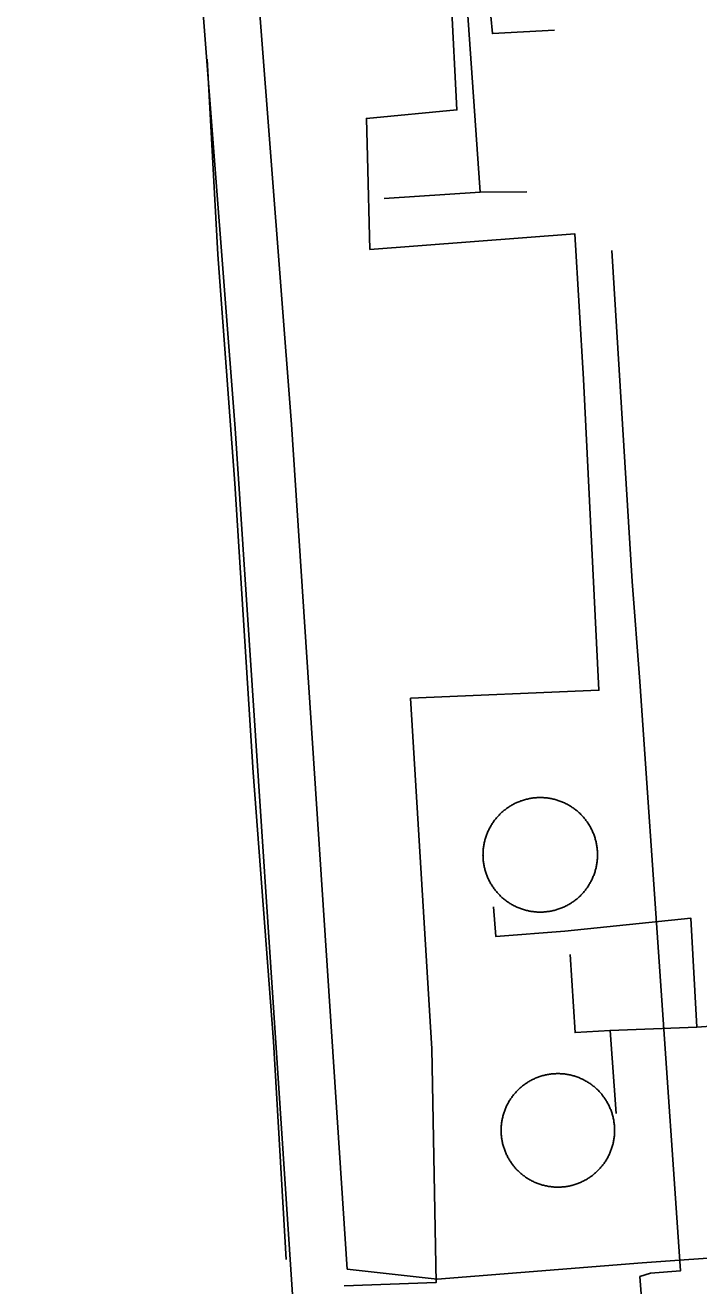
# Model space of a CAD drawing. Extents: x 3598634 to 3636690, y 517270 to 542944.
# Drawn here: x 3616093 to 3616451, y 531574 to 532244 of the extents above; entities that cross this region are included whole.
import ezdxf

# ---------------------------------------------------------------- set-up
doc = ezdxf.new("R2010")
doc.units = 0
for name, color, linetype in [('V-DOMW-TANK', 7, 'Continuous'), ('V-ROAD-CNTR', 7, 'Continuous'), ('V-SITE-OTLN', 7, 'Continuous'), ('V-TOPO-SHOR', 7, 'Continuous'), ('V-UTIL-LINE', 7, 'Continuous')]:
    doc.layers.add(name, color=color, linetype=linetype)

msp = doc.modelspace()

# ---------------------------------------------------------------- linework, layer by layer
at = {"layer": 'V-DOMW-TANK'}
for points in [[(3616339.47, 531817.16), (3616339.72, 531817.63), (3616339.97, 531818.1), (3616340.23, 531818.56), (3616340.5, 531819.02), (3616340.78, 531819.47), (3616341.07, 531819.92), (3616341.36, 531820.36), (3616341.66, 531820.8), (3616341.97, 531821.23), (3616342.29, 531821.66), (3616342.61, 531822.07), (3616342.94, 531822.49), (3616343.28, 531822.9), (3616343.62, 531823.3), (3616343.97, 531823.7), (3616344.33, 531824.09), (3616344.7, 531824.48), (3616345.07, 531824.86), (3616345.45, 531825.23), (3616345.83, 531825.59), (3616346.23, 531825.95), (3616346.62, 531826.3), (3616347.03, 531826.65), (3616347.44, 531826.99), (3616347.85, 531827.32), (3616348.27, 531827.64), (3616348.7, 531827.95), (3616349.13, 531828.26), (3616349.57, 531828.56), (3616350.01, 531828.86), (3616350.46, 531829.14), (3616350.91, 531829.42), (3616351.37, 531829.69), (3616351.83, 531829.95), (3616352.3, 531830.2), (3616352.77, 531830.45), (3616353.25, 531830.69), (3616353.73, 531830.91), (3616354.21, 531831.13), (3616354.7, 531831.34), (3616355.19, 531831.55), (3616355.68, 531831.74), (3616356.18, 531831.93), (3616356.68, 531832.1), (3616357.18, 531832.27), (3616357.69, 531832.43), (3616358.2, 531832.58), (3616358.71, 531832.72), (3616359.22, 531832.86), (3616359.74, 531832.98), (3616360.26, 531833.09), (3616360.78, 531833.2), (3616361.3, 531833.3), (3616361.82, 531833.38), (3616362.35, 531833.46), (3616362.87, 531833.53), (3616363.4, 531833.59), (3616363.93, 531833.64), (3616364.46, 531833.69), (3616364.99, 531833.72), (3616365.52, 531833.74), (3616366.05, 531833.75), (3616366.58, 531833.76), (3616367.11, 531833.75), (3616367.64, 531833.74), (3616368.17, 531833.72), (3616368.7, 531833.69), (3616369.23, 531833.64), (3616369.76, 531833.59), (3616370.29, 531833.53), (3616370.82, 531833.46), (3616371.34, 531833.38), (3616371.87, 531833.29), (3616372.39, 531833.2), (3616372.91, 531833.09), (3616373.43, 531832.98), (3616373.94, 531832.85), (3616374.46, 531832.72), (3616374.97, 531832.58), (3616375.48, 531832.43), (3616375.98, 531832.27), (3616376.48, 531832.1), (3616376.98, 531831.92), (3616377.48, 531831.73), (3616377.98, 531831.54), (3616378.47, 531831.34), (3616378.95, 531831.12), (3616379.44, 531830.9), (3616379.92, 531830.67), (3616380.39, 531830.44), (3616380.86, 531830.19), (3616381.33, 531829.94), (3616381.79, 531829.68), (3616382.25, 531829.41), (3616382.7, 531829.13), (3616383.15, 531828.84), (3616383.59, 531828.55), (3616384.03, 531828.25), (3616384.46, 531827.94), (3616384.89, 531827.63)], [(3616384.89, 531827.63), (3616385.31, 531827.3), (3616385.72, 531826.97), (3616386.13, 531826.63), (3616386.54, 531826.29), (3616386.93, 531825.94), (3616387.33, 531825.58), (3616387.71, 531825.21), (3616388.09, 531824.84), (3616388.46, 531824.46), (3616388.82, 531824.08), (3616389.18, 531823.69), (3616389.54, 531823.29), (3616389.88, 531822.88), (3616390.22, 531822.47), (3616390.55, 531822.06), (3616390.87, 531821.64), (3616391.19, 531821.21), (3616391.5, 531820.78), (3616391.8, 531820.34), (3616392.09, 531819.9), (3616392.37, 531819.45), (3616392.65, 531819), (3616392.92, 531818.54), (3616393.18, 531818.08), (3616393.43, 531817.61), (3616393.68, 531817.14), (3616393.92, 531816.66), (3616394.15, 531816.19), (3616394.36, 531815.7), (3616394.58, 531815.21), (3616394.78, 531814.72), (3616394.97, 531814.23), (3616395.16, 531813.73), (3616395.33, 531813.23), (3616395.5, 531812.73), (3616395.66, 531812.22), (3616395.81, 531811.71), (3616395.96, 531811.2), (3616396.09, 531810.69), (3616396.21, 531810.17), (3616396.33, 531809.65), (3616396.43, 531809.13), (3616396.53, 531808.61), (3616396.62, 531808.09), (3616396.7, 531807.56), (3616396.77, 531807.04), (3616396.82, 531806.51), (3616396.88, 531805.98), (3616396.92, 531805.45), (3616396.95, 531804.92), (3616396.97, 531804.39), (3616396.99, 531803.86), (3616396.99, 531803.33), (3616396.99, 531802.8), (3616396.97, 531802.27), (3616396.95, 531801.74), (3616396.92, 531801.21), (3616396.87, 531800.68), (3616396.82, 531800.15), (3616396.76, 531799.62)], [(3616357.67, 531774.25), (3616357.16, 531774.41), (3616356.66, 531774.58), (3616356.16, 531774.76), (3616355.66, 531774.95), (3616355.17, 531775.14), (3616354.68, 531775.34), (3616354.19, 531775.56), (3616353.7, 531775.78), (3616353.23, 531776.01), (3616352.75, 531776.24), (3616352.28, 531776.49), (3616351.81, 531776.74), (3616351.35, 531777), (3616350.9, 531777.27), (3616350.44, 531777.55), (3616349.99, 531777.83), (3616349.55, 531778.13), (3616349.12, 531778.43), (3616348.68, 531778.74), (3616348.26, 531779.06), (3616347.84, 531779.38), (3616347.42, 531779.71), (3616347.01, 531780.04), (3616346.61, 531780.39), (3616346.21, 531780.74), (3616345.82, 531781.1), (3616345.43, 531781.46), (3616345.06, 531781.84), (3616344.68, 531782.22), (3616344.32, 531782.6), (3616343.96, 531782.99), (3616343.61, 531783.39), (3616343.26, 531783.8), (3616342.93, 531784.2), (3616342.6, 531784.62), (3616342.27, 531785.04), (3616341.95, 531785.47), (3616341.65, 531785.9), (3616341.35, 531786.34), (3616341.06, 531786.78), (3616340.77, 531787.23), (3616340.49, 531787.68), (3616340.22, 531788.14), (3616339.96, 531788.6), (3616339.71, 531789.07), (3616339.46, 531789.54), (3616339.23, 531790.02), (3616339, 531790.49), (3616338.78, 531790.98), (3616338.57, 531791.46), (3616338.36, 531791.95), (3616338.17, 531792.45), (3616337.98, 531792.95), (3616337.81, 531793.45), (3616337.64, 531793.95), (3616337.48, 531794.46), (3616337.33, 531794.96), (3616337.19, 531795.48), (3616337.05, 531795.99), (3616336.93, 531796.51), (3616336.81, 531797.03), (3616336.71, 531797.55), (3616336.61, 531798.07), (3616336.53, 531798.59), (3616336.45, 531799.12), (3616336.38, 531799.64), (3616336.32, 531800.17), (3616336.27, 531800.7), (3616336.23, 531801.23), (3616336.2, 531801.76), (3616336.17, 531802.29), (3616336.16, 531802.82), (3616336.15, 531803.35), (3616336.16, 531803.88), (3616336.17, 531804.41), (3616336.2, 531804.94), (3616336.23, 531805.47), (3616336.27, 531806), (3616336.32, 531806.53), (3616336.38, 531807.06), (3616336.45, 531807.58), (3616336.53, 531808.11), (3616336.62, 531808.63), (3616336.71, 531809.15), (3616336.82, 531809.67), (3616336.93, 531810.19), (3616337.06, 531810.71), (3616337.19, 531811.22), (3616337.33, 531811.73), (3616337.48, 531812.24), (3616337.65, 531812.75), (3616337.81, 531813.25), (3616337.99, 531813.75), (3616338.18, 531814.25), (3616338.37, 531814.74), (3616338.58, 531815.23), (3616338.79, 531815.72), (3616339.01, 531816.2), (3616339.24, 531816.69), (3616339.47, 531817.16)], [(3616396.76, 531799.62), (3616396.69, 531799.09), (3616396.61, 531798.57), (3616396.52, 531798.05), (3616396.43, 531797.53), (3616396.32, 531797), (3616396.21, 531796.49), (3616396.08, 531795.97), (3616395.95, 531795.46), (3616395.81, 531794.95), (3616395.66, 531794.44), (3616395.5, 531793.93), (3616395.33, 531793.43), (3616395.15, 531792.93), (3616394.96, 531792.43), (3616394.77, 531791.94), (3616394.57, 531791.45), (3616394.36, 531790.96), (3616394.14, 531790.47), (3616393.91, 531789.99), (3616393.67, 531789.52), (3616393.42, 531789.05), (3616393.17, 531788.58), (3616392.91, 531788.12), (3616392.64, 531787.66), (3616392.36, 531787.21), (3616392.08, 531786.76), (3616391.78, 531786.32), (3616391.48, 531785.88), (3616391.17, 531785.45), (3616390.86, 531785.02), (3616390.53, 531784.6), (3616390.21, 531784.19), (3616389.87, 531783.78), (3616389.52, 531783.38), (3616389.17, 531782.98), (3616388.81, 531782.58), (3616388.45, 531782.2), (3616388.07, 531781.82), (3616387.69, 531781.45), (3616387.31, 531781.09), (3616386.92, 531780.73), (3616386.52, 531780.38), (3616386.12, 531780.03), (3616385.71, 531779.69), (3616385.29, 531779.36), (3616384.87, 531779.04), (3616384.44, 531778.72), (3616384.01, 531778.42), (3616383.57, 531778.11), (3616383.13, 531777.82), (3616382.68, 531777.54), (3616382.23, 531777.26), (3616381.77, 531776.99), (3616381.31, 531776.73), (3616380.84, 531776.48), (3616380.37, 531776.23), (3616379.9, 531775.99), (3616379.42, 531775.77), (3616378.94, 531775.55), (3616378.45, 531775.33), (3616377.96, 531775.13), (3616377.46, 531774.94), (3616376.97, 531774.75), (3616376.46, 531774.58), (3616375.96, 531774.41), (3616375.46, 531774.25), (3616374.95, 531774.1), (3616374.43, 531773.95), (3616373.92, 531773.82), (3616373.4, 531773.7), (3616372.89, 531773.58), (3616372.37, 531773.48), (3616371.84, 531773.38), (3616371.32, 531773.29), (3616370.79, 531773.22), (3616370.27, 531773.15), (3616369.74, 531773.09), (3616369.21, 531773.04), (3616368.68, 531772.99), (3616368.15, 531772.96), (3616367.62, 531772.94), (3616367.09, 531772.93), (3616366.56, 531772.92), (3616366.03, 531772.93), (3616365.5, 531772.94), (3616364.97, 531772.96), (3616364.44, 531773), (3616363.91, 531773.04), (3616363.38, 531773.09), (3616362.85, 531773.15), (3616362.33, 531773.22), (3616361.8, 531773.3), (3616361.28, 531773.39), (3616360.76, 531773.48), (3616360.24, 531773.59), (3616359.72, 531773.7), (3616359.2, 531773.83), (3616358.69, 531773.96), (3616358.18, 531774.1), (3616357.67, 531774.25)], [(3616348.72, 531669.97), (3616348.95, 531670.44), (3616349.19, 531670.91), (3616349.44, 531671.38), (3616349.7, 531671.84), (3616349.96, 531672.29), (3616350.23, 531672.74), (3616350.51, 531673.19), (3616350.8, 531673.63), (3616351.09, 531674.06), (3616351.4, 531674.49), (3616351.71, 531674.92), (3616352.02, 531675.34), (3616352.35, 531675.76), (3616352.68, 531676.16), (3616353.02, 531676.57), (3616353.36, 531676.96), (3616353.72, 531677.35), (3616354.08, 531677.74), (3616354.44, 531678.11), (3616354.81, 531678.49), (3616355.19, 531678.85), (3616355.58, 531679.21), (3616355.97, 531679.56), (3616356.37, 531679.91), (3616356.77, 531680.24), (3616357.18, 531680.58), (3616357.6, 531680.9), (3616358.02, 531681.21), (3616358.44, 531681.53), (3616358.87, 531681.83), (3616359.31, 531682.12), (3616359.75, 531682.41), (3616360.2, 531682.68), (3616360.65, 531682.95), (3616361.11, 531683.22), (3616361.57, 531683.47), (3616362.03, 531683.72), (3616362.5, 531683.95), (3616362.98, 531684.19), (3616363.45, 531684.41), (3616363.94, 531684.62), (3616364.42, 531684.83), (3616364.91, 531685.02), (3616365.4, 531685.21), (3616365.89, 531685.39), (3616366.39, 531685.56), (3616366.89, 531685.72), (3616367.39, 531685.88), (3616367.9, 531686.02), (3616368.41, 531686.16), (3616368.92, 531686.28), (3616369.43, 531686.4), (3616369.95, 531686.51), (3616370.46, 531686.61), (3616370.98, 531686.7), (3616371.5, 531686.78), (3616372.02, 531686.85), (3616372.55, 531686.92), (3616373.07, 531686.97), (3616373.59, 531687.02), (3616374.12, 531687.05), (3616374.64, 531687.08), (3616375.17, 531687.1), (3616375.7, 531687.11), (3616376.22, 531687.11), (3616376.75, 531687.09), (3616377.28, 531687.08), (3616377.8, 531687.05), (3616378.32, 531687.01), (3616378.85, 531686.96), (3616379.37, 531686.91), (3616379.9, 531686.84), (3616380.42, 531686.77), (3616380.94, 531686.69), (3616381.45, 531686.6), (3616381.97, 531686.49), (3616382.49, 531686.39), (3616383, 531686.27), (3616383.51, 531686.14), (3616384.02, 531686), (3616384.52, 531685.85), (3616385.02, 531685.7), (3616385.52, 531685.54), (3616386.02, 531685.36), (3616386.52, 531685.18), (3616387.01, 531685), (3616387.5, 531684.8), (3616387.98, 531684.59), (3616388.46, 531684.38), (3616388.94, 531684.15), (3616389.41, 531683.92), (3616389.88, 531683.68), (3616390.34, 531683.44), (3616390.8, 531683.18), (3616391.26, 531682.92), (3616391.71, 531682.65), (3616392.15, 531682.36), (3616392.6, 531682.08), (3616393.03, 531681.78), (3616393.46, 531681.48)], [(3616393.46, 531681.48), (3616393.89, 531681.17), (3616394.31, 531680.85), (3616394.72, 531680.53), (3616395.13, 531680.2), (3616395.53, 531679.86), (3616395.93, 531679.51), (3616396.32, 531679.16), (3616396.71, 531678.8), (3616397.08, 531678.43), (3616397.46, 531678.06), (3616397.82, 531677.68), (3616398.18, 531677.3), (3616398.53, 531676.91), (3616398.87, 531676.51), (3616399.21, 531676.11), (3616399.54, 531675.7), (3616399.87, 531675.28), (3616400.18, 531674.86), (3616400.49, 531674.44), (3616400.79, 531674), (3616401.09, 531673.57), (3616401.37, 531673.12), (3616401.65, 531672.68), (3616401.92, 531672.23), (3616402.18, 531671.77), (3616402.44, 531671.31), (3616402.69, 531670.84), (3616402.92, 531670.38), (3616403.15, 531669.9), (3616403.38, 531669.43), (3616403.59, 531668.94), (3616403.79, 531668.46), (3616403.99, 531667.97), (3616404.18, 531667.48), (3616404.36, 531666.98), (3616404.53, 531666.49), (3616404.69, 531665.99), (3616404.84, 531665.48), (3616404.99, 531664.98), (3616405.12, 531664.47), (3616405.25, 531663.96), (3616405.37, 531663.45), (3616405.48, 531662.93), (3616405.58, 531662.41), (3616405.67, 531661.9), (3616405.75, 531661.37), (3616405.82, 531660.85), (3616405.89, 531660.33), (3616405.94, 531659.81), (3616405.98, 531659.28), (3616406.02, 531658.76), (3616406.05, 531658.23), (3616406.07, 531657.71), (3616406.08, 531657.18), (3616406.07, 531656.65), (3616406.06, 531656.13), (3616406.04, 531655.6), (3616406.02, 531655.08), (3616405.98, 531654.55), (3616405.93, 531654.03)], [(3616367.83, 531627.91), (3616367.32, 531628.05), (3616366.82, 531628.21), (3616366.32, 531628.37), (3616365.82, 531628.55), (3616365.33, 531628.72), (3616364.84, 531628.91), (3616364.35, 531629.11), (3616363.87, 531629.32), (3616363.38, 531629.53), (3616362.91, 531629.76), (3616362.43, 531629.99), (3616361.97, 531630.23), (3616361.5, 531630.47), (3616361.04, 531630.73), (3616360.59, 531630.99), (3616360.14, 531631.27), (3616359.69, 531631.54), (3616359.25, 531631.83), (3616358.81, 531632.12), (3616358.38, 531632.43), (3616357.96, 531632.74), (3616357.54, 531633.06), (3616357.12, 531633.38), (3616356.71, 531633.71), (3616356.31, 531634.05), (3616355.92, 531634.4), (3616355.52, 531634.75), (3616355.14, 531635.11), (3616354.76, 531635.47), (3616354.39, 531635.85), (3616354.02, 531636.23), (3616353.67, 531636.61), (3616353.31, 531637), (3616352.97, 531637.4), (3616352.63, 531637.8), (3616352.3, 531638.21), (3616351.98, 531638.63), (3616351.66, 531639.05), (3616351.35, 531639.47), (3616351.05, 531639.91), (3616350.76, 531640.34), (3616350.47, 531640.79), (3616350.19, 531641.23), (3616349.92, 531641.68), (3616349.66, 531642.14), (3616349.41, 531642.6), (3616349.16, 531643.07), (3616348.92, 531643.53), (3616348.69, 531644.01), (3616348.47, 531644.48), (3616348.26, 531644.97), (3616348.05, 531645.45), (3616347.85, 531645.94), (3616347.67, 531646.43), (3616347.49, 531646.92), (3616347.32, 531647.42), (3616347.15, 531647.92), (3616347, 531648.43), (3616346.86, 531648.93), (3616346.72, 531649.44), (3616346.6, 531649.95), (3616346.48, 531650.46), (3616346.37, 531650.98), (3616346.27, 531651.5), (3616346.18, 531652.02), (3616346.1, 531652.54), (3616346.02, 531653.06), (3616345.96, 531653.58), (3616345.9, 531654.1), (3616345.86, 531654.63), (3616345.82, 531655.15), (3616345.8, 531655.68), (3616345.78, 531656.2), (3616345.77, 531656.73), (3616345.77, 531657.26), (3616345.78, 531657.78), (3616345.8, 531658.31), (3616345.83, 531658.83), (3616345.87, 531659.36), (3616345.91, 531659.88), (3616345.97, 531660.41), (3616346.03, 531660.93), (3616346.11, 531661.45), (3616346.19, 531661.97), (3616346.28, 531662.49), (3616346.38, 531663), (3616346.49, 531663.52), (3616346.61, 531664.03), (3616346.74, 531664.54), (3616346.88, 531665.05), (3616347.02, 531665.55), (3616347.18, 531666.06), (3616347.34, 531666.56), (3616347.51, 531667.06), (3616347.69, 531667.55), (3616347.88, 531668.04), (3616348.08, 531668.53), (3616348.29, 531669.01), (3616348.5, 531669.49), (3616348.72, 531669.97)], [(3616405.93, 531654.03), (3616405.88, 531653.5), (3616405.81, 531652.98), (3616405.74, 531652.46), (3616405.66, 531651.94), (3616405.56, 531651.42), (3616405.46, 531650.91), (3616405.35, 531650.39), (3616405.23, 531649.88), (3616405.11, 531649.37), (3616404.97, 531648.86), (3616404.82, 531648.35), (3616404.67, 531647.85), (3616404.5, 531647.35), (3616404.33, 531646.85), (3616404.15, 531646.36), (3616403.96, 531645.87), (3616403.77, 531645.38), (3616403.56, 531644.9), (3616403.35, 531644.42), (3616403.12, 531643.94), (3616402.89, 531643.47), (3616402.65, 531643), (3616402.4, 531642.53), (3616402.15, 531642.07), (3616401.89, 531641.62), (3616401.61, 531641.17), (3616401.33, 531640.72), (3616401.04, 531640.28), (3616400.75, 531639.85), (3616400.45, 531639.41), (3616400.14, 531638.99), (3616399.82, 531638.57), (3616399.5, 531638.15), (3616399.17, 531637.75), (3616398.83, 531637.34), (3616398.48, 531636.95), (3616398.13, 531636.56), (3616397.77, 531636.17), (3616397.4, 531635.79), (3616397.03, 531635.42), (3616396.65, 531635.06), (3616396.27, 531634.7), (3616395.87, 531634.35), (3616395.48, 531634), (3616395.07, 531633.67), (3616394.66, 531633.33), (3616394.25, 531633.01), (3616393.83, 531632.69), (3616393.4, 531632.39), (3616392.97, 531632.08), (3616392.53, 531631.79), (3616392.09, 531631.5), (3616391.65, 531631.23), (3616391.19, 531630.95), (3616390.74, 531630.69), (3616390.28, 531630.44), (3616389.81, 531630.19), (3616389.34, 531629.95), (3616388.87, 531629.72), (3616388.39, 531629.5), (3616387.91, 531629.29), (3616387.43, 531629.08), (3616386.94, 531628.89), (3616386.45, 531628.7), (3616385.95, 531628.52), (3616385.45, 531628.35), (3616384.95, 531628.19), (3616384.45, 531628.03), (3616383.94, 531627.89), (3616383.43, 531627.75), (3616382.92, 531627.62), (3616382.41, 531627.51), (3616381.9, 531627.4), (3616381.38, 531627.3), (3616380.86, 531627.21), (3616380.34, 531627.13), (3616379.82, 531627.05), (3616379.3, 531626.99), (3616378.77, 531626.94), (3616378.25, 531626.89), (3616377.73, 531626.85), (3616377.2, 531626.83), (3616376.67, 531626.81), (3616376.15, 531626.8), (3616375.62, 531626.8), (3616375.1, 531626.81), (3616374.57, 531626.83), (3616374.04, 531626.86), (3616373.52, 531626.9), (3616373, 531626.94), (3616372.47, 531627), (3616371.95, 531627.06), (3616371.43, 531627.14), (3616370.91, 531627.22), (3616370.39, 531627.31), (3616369.87, 531627.42), (3616369.36, 531627.53), (3616368.85, 531627.64), (3616368.34, 531627.77), (3616367.83, 531627.91)]]:
    msp.add_lwpolyline(points, dxfattribs=at)
at = {"layer": 'V-ROAD-CNTR'}
for points in [[(3616122.82, 533591.82), (3616145.41, 533342.85), (3616173.66, 532887.76), (3616206.85, 532390.37), (3616234.39, 532031.91), (3616264.05, 531583.3), (3616311.86, 531577.92), (3616420.8, 531586.54), (3616622.26, 531600.86)], [(3616092.94, 533589.11), (3616115.49, 533340.57), (3616143.72, 532885.83), (3616176.93, 532388.23), (3616204.47, 532029.77), (3616235.77, 531556.29), (3616272.53, 531552.16)]]:
    msp.add_lwpolyline(points, dxfattribs=at)
at = {"layer": 'V-SITE-OTLN'}
msp.add_lwpolyline([(3616262.32, 531574.32), (3616311.2, 531576.1), (3616309.04, 531700.36), (3616297.66, 531886.47), (3616397.72, 531890.8), (3616389.49, 532056.03), (3616385.02, 532133.18), (3616276.07, 532124.98), (3616274.74, 532174.04), (3616274.19, 532194.5), (3616322.29, 532199.07), (3616319.19, 532258.39), (3616337.51, 532261.8), (3616335.6, 532285.73), (3616558.38, 532297.56), (3616552.92, 532576.16), (3616545.48, 532684.43)], dxfattribs=at)
at = {"layer": 'V-TOPO-SHOR'}
msp.add_lwpolyline([(3616189.58, 532226.04), (3616195.2, 532122.27), (3616204.34, 532000.64), (3616214.02, 531847.01), (3616224.94, 531704.23), (3616231.56, 531588.31)], dxfattribs=at)
at = {"layer": 'V-UTIL-LINE'}
msp.add_line((3616334.71, 532155.43), (3616359.45, 532155.52), dxfattribs=at)
for points in [[(3616283.68, 532151.9), (3616334.71, 532155.43), (3616327.6, 532256.81), (3616339.36, 532258.26), (3616341.14, 532239.61), (3616374.21, 532241.33)], [(3616432.99, 531481.06), (3616426.78, 531546.66), (3616421.98, 531546.91), (3616419.54, 531579.33), (3616425.13, 531581.1), (3616441, 531582.34), (3616419.47, 531895.42), (3616415.35, 531948.54), (3616404.55, 532124.32)], [(3616547.57, 531954.04), (3616550.12, 531910.62), (3616541.79, 531908.99), (3616554.62, 531719.37), (3616449.78, 531711.75), (3616446.6, 531769.64), (3616379.6, 531762.81), (3616343.03, 531759.9), (3616341.79, 531775.77)], [(3616403.65, 531710.03), (3616385.05, 531708.93), (3616382.38, 531750.3)], [(3616449.78, 531711.75), (3616403.65, 531710.03), (3616406.86, 531665.88)]]:
    msp.add_lwpolyline(points, dxfattribs=at)

doc.saveas('drawing.dxf')
